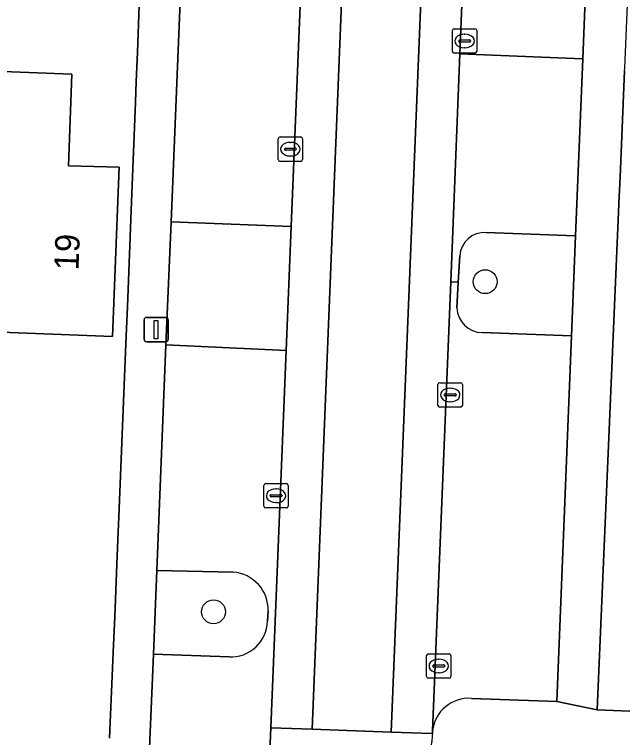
# Model space of a CAD drawing. Extents: x 160732 to 162107, y 387428 to 388479.
# Drawn here: x 161489.35 to 161514.29, y 387569.14 to 387598.76 of the extents above; entities that cross this region are included whole.
import ezdxf

# ---------------------------------------------------------------- set-up
doc = ezdxf.new("R2010")
doc.units = 0
for name, color, linetype in [('IMGEO_Boom', 7, 'Continuous'), ('IMGEO_Erf', 7, 'Continuous'), ('IMGEO_Groenvoorziening', 7, 'Continuous'), ('IMGEO_Kolk', 7, 'Continuous'), ('IMGEO_Lichtmast', 7, 'Continuous'), ('IMGEO_Muur', 7, 'Continuous'), ('IMGEO_Pand', 7, 'Continuous'), ('IMGEO_Pand_nummerreeks', 7, 'Continuous'), ('IMGEO_Parkeervlak_open', 7, 'Continuous'), ('IMGEO_Rijbaan_lokaal_gesloten', 7, 'Continuous'), ('IMGEO_Rijbaan_lokaal_open', 7, 'Continuous'), ('IMGEO_Voetpad_open', 7, 'Continuous')]:
    doc.layers.add(name, color=color, linetype=linetype)

msp = doc.modelspace()

# ---------------------------------------------------------------- linework, layer by layer
at = {"layer": 'IMGEO_Boom'}
for centre in [(161508.652, 387587.814), (161497.514, 387574.288)]:
    msp.add_circle(centre, 0.489, dxfattribs=at)
at = {"layer": 'IMGEO_Erf'}
for points in [[(161493.257, 387569.105), (161493.415, 387572.931), (161493.463, 387574.08), (161493.552, 387576.239), (161493.607, 387577.577), (161493.618, 387577.846), (161493.938, 387585.599), (161493.987, 387586.789), (161494.154, 387591.082), (161494.314, 387595.17), (161494.347, 387596.01), (161494.393, 387597.204), (161494.469, 387599.147), (161494.792, 387606.81), (161494.835, 387607.853), (161483.016, 387608.365)], [(161480.064, 387596.768), (161491.712, 387596.313), (161491.563, 387592.567), (161493.648, 387592.501), (161493.372, 387585.566), (161479.667, 387586.101)], [(161514.369, 387596.449), (161514.182, 387592.1), (161514.147, 387591.301), (161513.242, 387570.27), (161525.254, 387569.781)]]:
    msp.add_lwpolyline(points, dxfattribs=at)
at = {"layer": 'IMGEO_Groenvoorziening'}
for points in [[(161508.524, 387585.73), (161512.191, 387585.598), (161512.357, 387589.69)], [(161512.357, 387589.69), (161508.687, 387589.823)], [(161507.612, 387588.879), (161507.552, 387587.797), (161507.494, 387586.743)], [(161495.188, 387575.983), (161495.048, 387572.559), (161498.151, 387572.442)], [(161498.315, 387575.913), (161495.188, 387575.983)], [(161499.728, 387573.899), (161499.755, 387574.319)]]:
    msp.add_lwpolyline(points, dxfattribs=at)
for centre, radius, start, end in [((161508.624, 387588.811), 1.014, 86.4187, 176.1565), ((161508.528, 387586.764), 1.034, 181.1709, 269.7826), ((161498.206, 387574.367), 1.55, 358.2152, 85.9733), ((161498.225, 387573.943), 1.503, 267.1613, 358.3088)]:
    msp.add_arc(centre, radius, start, end, dxfattribs=at)
at = {"layer": 'IMGEO_Kolk'}
for p, q in [((161507.308, 387597.249), (161507.308, 387598.101)), ((161507.383, 387598.175), (161508.235, 387598.175)), ((161507.796, 387597.955), (161507.821, 387597.955)), ((161508.309, 387598.101), (161508.309, 387597.249)), ((161507.567, 387597.669), (161507.567, 387597.681)), ((161508.005, 387597.632), (161507.607, 387597.632)), ((161507.61, 387597.718), (161508.008, 387597.718)), ((161508.051, 387597.681), (161508.051, 387597.669)), ((161507.819, 387597.395), (161507.794, 387597.395)), ((161508.235, 387597.175), (161507.383, 387597.175)), ((161500.168, 387592.817), (161500.168, 387593.669)), ((161500.243, 387593.743), (161501.095, 387593.743)), ((161500.656, 387593.523), (161500.681, 387593.523)), ((161501.169, 387593.669), (161501.169, 387592.817)), ((161500.427, 387593.237), (161500.427, 387593.249)), ((161500.865, 387593.2), (161500.467, 387593.2)), ((161500.47, 387593.286), (161500.868, 387593.286)), ((161500.911, 387593.249), (161500.911, 387593.237)), ((161500.679, 387592.963), (161500.654, 387592.963)), ((161501.095, 387592.743), (161500.243, 387592.743)), ((161506.718, 387582.747), (161506.718, 387583.599)), ((161506.793, 387583.673), (161507.645, 387583.673)), ((161507.206, 387583.453), (161507.231, 387583.453)), ((161507.719, 387583.599), (161507.719, 387582.747)), ((161506.977, 387583.167), (161506.977, 387583.179)), ((161507.415, 387583.13), (161507.017, 387583.13)), ((161507.02, 387583.216), (161507.418, 387583.216)), ((161507.461, 387583.179), (161507.461, 387583.167)), ((161507.229, 387582.893), (161507.204, 387582.893)), ((161507.645, 387582.673), (161506.793, 387582.673)), ((161499.581, 387578.617), (161499.581, 387579.469)), ((161499.656, 387579.543), (161500.508, 387579.543)), ((161500.069, 387579.323), (161500.094, 387579.323)), ((161500.582, 387579.469), (161500.582, 387578.617)), ((161499.84, 387579.037), (161499.84, 387579.049)), ((161500.278, 387579), (161499.88, 387579)), ((161499.883, 387579.086), (161500.281, 387579.086)), ((161500.324, 387579.049), (161500.324, 387579.037)), ((161500.092, 387578.763), (161500.067, 387578.763)), ((161500.508, 387578.543), (161499.656, 387578.543)), ((161506.25, 387571.641), (161506.25, 387572.493)), ((161506.325, 387572.567), (161507.177, 387572.567)), ((161507.251, 387572.493), (161507.251, 387571.641)), ((161506.738, 387572.347), (161506.763, 387572.347)), ((161506.509, 387572.061), (161506.509, 387572.073)), ((161506.947, 387572.024), (161506.549, 387572.024)), ((161506.552, 387572.11), (161506.95, 387572.11)), ((161506.993, 387572.073), (161506.993, 387572.061)), ((161507.177, 387571.567), (161506.325, 387571.567)), ((161506.761, 387571.787), (161506.736, 387571.787))]:
    msp.add_line(p, q, dxfattribs=at)
for points in [[(161507.308, 387597.249), (161507.308, 387598.101)], [(161507.383, 387598.175), (161508.235, 387598.175)], [(161508.309, 387598.101), (161508.309, 387597.249)], [(161508.235, 387597.175), (161507.383, 387597.175)], [(161500.168, 387592.817), (161500.168, 387593.669)], [(161500.243, 387593.743), (161501.095, 387593.743)], [(161501.169, 387593.669), (161501.169, 387592.817)], [(161501.095, 387592.743), (161500.243, 387592.743)], [(161506.718, 387582.747), (161506.718, 387583.599)], [(161506.793, 387583.673), (161507.645, 387583.673)], [(161507.719, 387583.599), (161507.719, 387582.747)], [(161507.645, 387582.673), (161506.793, 387582.673)], [(161499.581, 387578.617), (161499.581, 387579.469)], [(161499.656, 387579.543), (161500.508, 387579.543)], [(161500.582, 387579.469), (161500.582, 387578.617)], [(161500.508, 387578.543), (161499.656, 387578.543)], [(161506.25, 387571.641), (161506.25, 387572.493)], [(161506.325, 387572.567), (161507.177, 387572.567)], [(161507.251, 387572.493), (161507.251, 387571.641)], [(161507.177, 387571.567), (161506.325, 387571.567)]]:
    msp.add_lwpolyline(points, dxfattribs=at)
for centre, radius, start, end in [((161507.385, 387598.099), 0.0765, 91.552, 178.448), ((161507.385, 387598.099), 0.0765, 91.552, 178.448), ((161508.233, 387598.099), 0.0765, 1.552, 88.448), ((161508.233, 387598.099), 0.0765, 1.552, 88.448), ((161507.607, 387597.678), 0.0403, 85.8775, 175.7526), ((161507.604, 387597.668), 0.0366, 178.938, 274.7102), ((161508.008, 387597.675), 0.043, 264.8664, 352.4533), ((161508.012, 387597.68), 0.0386, 1.7309, 96.639), ((161507.385, 387597.251), 0.0765, 181.552, 268.448), ((161507.385, 387597.251), 0.0765, 181.552, 268.448), ((161508.233, 387597.251), 0.0765, 271.552, 358.448), ((161508.233, 387597.251), 0.0765, 271.552, 358.448), ((161500.245, 387593.667), 0.0765, 91.552, 178.448), ((161500.245, 387593.667), 0.0765, 91.552, 178.448), ((161501.093, 387593.667), 0.0765, 1.552, 88.448), ((161501.093, 387593.667), 0.0765, 1.552, 88.448), ((161500.467, 387593.246), 0.0403, 85.8775, 175.7526), ((161500.464, 387593.236), 0.0366, 178.938, 274.7102), ((161500.868, 387593.243), 0.043, 264.8664, 352.4533), ((161500.872, 387593.248), 0.0386, 1.7309, 96.639), ((161500.245, 387592.819), 0.0765, 181.552, 268.448), ((161500.245, 387592.819), 0.0765, 181.552, 268.448), ((161501.093, 387592.819), 0.0765, 271.552, 358.448), ((161501.093, 387592.819), 0.0765, 271.552, 358.448), ((161506.795, 387583.597), 0.0765, 91.552, 178.448), ((161506.795, 387583.597), 0.0765, 91.552, 178.448), ((161507.643, 387583.597), 0.0765, 1.552, 88.448), ((161507.643, 387583.597), 0.0765, 1.552, 88.448), ((161507.017, 387583.176), 0.0403, 85.8775, 175.7526), ((161507.014, 387583.166), 0.0366, 178.938, 274.7102), ((161507.418, 387583.173), 0.043, 264.8664, 352.4533), ((161507.422, 387583.178), 0.0386, 1.7309, 96.639), ((161506.795, 387582.749), 0.0765, 181.552, 268.448), ((161506.795, 387582.749), 0.0765, 181.552, 268.448), ((161507.643, 387582.749), 0.0765, 271.552, 358.448), ((161507.643, 387582.749), 0.0765, 271.552, 358.448), ((161499.658, 387579.467), 0.0765, 91.552, 178.448), ((161499.658, 387579.467), 0.0765, 91.552, 178.448), ((161500.506, 387579.467), 0.0765, 1.552, 88.448), ((161500.506, 387579.467), 0.0765, 1.552, 88.448), ((161499.88, 387579.046), 0.0403, 85.8775, 175.7526), ((161499.877, 387579.036), 0.0366, 178.938, 274.7102), ((161500.281, 387579.043), 0.043, 264.8664, 352.4533), ((161500.285, 387579.048), 0.0386, 1.7309, 96.639), ((161499.658, 387578.619), 0.0765, 181.552, 268.448), ((161499.658, 387578.619), 0.0765, 181.552, 268.448), ((161500.506, 387578.619), 0.0765, 271.552, 358.448), ((161500.506, 387578.619), 0.0765, 271.552, 358.448), ((161506.327, 387572.491), 0.0765, 91.552, 178.448), ((161506.327, 387572.491), 0.0765, 91.552, 178.448), ((161507.175, 387572.491), 0.0765, 1.552, 88.448), ((161507.175, 387572.491), 0.0765, 1.552, 88.448), ((161506.549, 387572.07), 0.0403, 85.8775, 175.7526), ((161506.546, 387572.06), 0.0366, 178.938, 274.7102), ((161506.95, 387572.067), 0.043, 264.8664, 352.4533), ((161506.954, 387572.072), 0.0386, 1.7309, 96.639), ((161506.327, 387571.643), 0.0765, 181.552, 268.448), ((161506.327, 387571.643), 0.0765, 181.552, 268.448), ((161507.175, 387571.643), 0.0765, 271.552, 358.448), ((161507.175, 387571.643), 0.0765, 271.552, 358.448)]:
    msp.add_arc(centre, radius, start, end, dxfattribs=at)
for centre, major_axis, ratio, start_param, end_param in [((161507.795, 387597.675), (-0.387, 0.002), 0.722429, 4.712389, 7.853982), ((161507.82, 387597.675), (-0.39, 0.002), 0.717154, 1.570796, 4.712389), ((161500.655, 387593.243), (-0.387, 0.002), 0.722429, 4.712389, 7.853982), ((161500.68, 387593.243), (-0.39, 0.002), 0.717154, 1.570796, 4.712389), ((161507.205, 387583.173), (-0.387, 0.002), 0.722429, 4.712389, 7.853982), ((161507.23, 387583.173), (-0.39, 0.002), 0.717154, 1.570796, 4.712389), ((161500.068, 387579.043), (-0.387, 0.002), 0.722429, 4.712389, 7.853982), ((161500.093, 387579.043), (-0.39, 0.002), 0.717154, 1.570796, 4.712389), ((161506.737, 387572.067), (-0.387, 0.002), 0.722429, 4.712389, 7.853982), ((161506.762, 387572.067), (-0.39, 0.002), 0.717154, 1.570796, 4.712389)]:
    msp.add_ellipse(centre, major_axis=major_axis, ratio=ratio, start_param=start_param, end_param=end_param, dxfattribs=at)
at = {"layer": 'IMGEO_Lichtmast'}
for p, q in [((161494.668, 387585.451), (161494.668, 387586.251)), ((161494.668, 387586.251), (161494.668, 387585.451)), ((161494.768, 387586.351), (161495.558, 387586.351)), ((161495.558, 387586.351), (161494.768, 387586.351)), ((161495.658, 387586.251), (161495.658, 387585.451)), ((161495.658, 387585.451), (161495.658, 387586.251)), ((161495.558, 387585.351), (161494.768, 387585.351)), ((161494.768, 387585.351), (161495.558, 387585.351))]:
    msp.add_line(p, q, dxfattribs=at)
msp.add_lwpolyline([(161495.088, 387586.226), (161495.238, 387586.226), (161495.238, 387585.476), (161495.088, 387585.476), (161495.088, 387586.226)], dxfattribs=at)
for centre, start, end in [((161494.768, 387586.251), 90, 180), ((161494.768, 387586.251), 90, 180), ((161495.558, 387586.251), 0, 90), ((161495.558, 387586.251), 360, 90), ((161494.768, 387585.451), 180, 270), ((161494.768, 387585.451), 180, 270), ((161495.558, 387585.451), 270, 0), ((161495.558, 387585.451), 270, 0)]:
    msp.add_arc(centre, 0.1, start, end, dxfattribs=at)
at = {"layer": 'IMGEO_Muur'}
for points in [[(161514.147, 387591.301), (161514.182, 387592.1)], [(161525.254, 387569.781), (161513.242, 387570.27), (161514.147, 387591.301)], [(161493.607, 387577.577), (161493.552, 387576.239)], [(161493.552, 387576.239), (161493.463, 387574.08)]]:
    msp.add_lwpolyline(points, dxfattribs=at)
at = {"layer": 'IMGEO_Pand'}
msp.add_lwpolyline([(161475.664, 387610.245), (161475.781, 387613.25), (161446.037, 387614.434), (161446.031, 387614.294), (161445.598, 387603.414), (161445.183, 387592.971), (161444.862, 387592.984), (161444.841, 387592.469), (161445.163, 387592.456), (161445.17, 387592.634), (161475.248, 387591.439), (161475.156, 387589.136), (161475.098, 387587.675), (161479.723, 387587.494), (161479.667, 387586.101), (161493.372, 387585.566), (161493.648, 387592.501), (161491.563, 387592.567), (161491.712, 387596.313), (161480.064, 387596.768), (161480.001, 387595.159), (161475.508, 387595.335), (161475.084, 387595.352)], close=True, dxfattribs=at)
at = {"layer": 'IMGEO_Parkeervlak_open'}
for points in [[(161513.059, 387607.008), (161508.028, 387607.211), (161507.62, 387597.152), (161512.651, 387596.945)], [(161500.702, 387590.08), (161495.772, 387590.272), (161495.566, 387585.229), (161500.495, 387584.998)]]:
    msp.add_lwpolyline(points, close=True, dxfattribs=at)
for points in [[(161507.494, 387586.743), (161507.552, 387587.797), (161507.241, 387587.804), (161506.493, 387569.411)], [(161508.091, 387570.742), (161511.584, 387570.618), (161512.191, 387585.598)], [(161512.191, 387585.598), (161508.524, 387585.73)]]:
    msp.add_lwpolyline(points, dxfattribs=at)
for centre, radius, start, end in [((161508.528, 387586.764), 1.034, 181.1709, 269.7826), ((161507.992, 387569.236), 1.51, 86.2559, 173.327)]:
    msp.add_arc(centre, radius, start, end, dxfattribs=at)
at = {"layer": 'IMGEO_Rijbaan_lokaal_gesloten'}
for points in [[(161503.745, 387670.37), (161503.976, 387670.359), (161505.633, 387670.284), (161503.68, 387621.927), (161501.558, 387569.484), (161504.805, 387569.35), (161507.524, 387636.359), (161508.903, 387670.13)], [(161506.489, 387569.304), (161506.467, 387569.305), (161504.805, 387569.35), (161501.558, 387569.484), (161499.866, 387569.531), (161499.746, 387566.596), (161499.439, 387559.049), (161499.273, 387554.963), (161499.22, 387553.181), (161500.888, 387553.135), (161503.405, 387553.006), (161505.123, 387552.947), (161506.47, 387568.957)]]:
    msp.add_lwpolyline(points, dxfattribs=at)
msp.add_arc((161510.757, 387568.896), 4.288, 174.5434, 179.1883, dxfattribs=at)
at = {"layer": 'IMGEO_Rijbaan_lokaal_open'}
for points in [[(161503.68, 387621.927), (161505.633, 387670.284), (161503.976, 387670.359), (161503.531, 387659.475), (161503.324, 387654.404), (161502.914, 387644.363), (161502.794, 387641.437), (161502.384, 387631.394), (161502.224, 387627.489), (161501.993, 387621.827), (161501.765, 387616.221), (161501.729, 387615.336), (161501.609, 387612.393), (161501.409, 387607.481), (161500.702, 387590.08), (161500.495, 387584.998), (161499.866, 387569.531), (161501.558, 387569.484)], [(161509.289, 387637.8), (161509.392, 387640.274), (161509.762, 387649.096), (161510.641, 387670.099), (161508.903, 387670.13), (161507.524, 387636.359), (161504.805, 387569.35), (161506.467, 387569.305), (161506.489, 387569.304), (161506.493, 387569.411), (161507.241, 387587.804), (161507.62, 387597.152), (161508.028, 387607.211), (161508.244, 387612.539), (161508.651, 387622.556), (161508.7, 387623.718), (161508.901, 387628.539)]]:
    msp.add_lwpolyline(points, close=True, dxfattribs=at)
at = {"layer": 'IMGEO_Voetpad_open'}
for points in [[(161494.812, 387566.787), (161495.048, 387572.559), (161495.188, 387575.983), (161495.566, 387585.229), (161495.772, 387590.272), (161496.483, 387607.673), (161496.685, 387612.617), (161496.778, 387614.893), (161496.803, 387615.514), (161496.903, 387617.952), (161497.301, 387627.699), (161497.459, 387631.558), (161497.869, 387641.601), (161497.87, 387641.615), (161497.989, 387644.543), (161497.99, 387644.562), (161498.402, 387654.626)], [(161510.178, 387622.407), (161513.678, 387622.267), (161513.563, 387619.434), (161513.378, 387614.858), (161513.275, 387612.333), (161513.059, 387607.008), (161512.651, 387596.945), (161512.357, 387589.69), (161512.191, 387585.598), (161511.584, 387570.618), (161513.242, 387570.27), (161514.147, 387591.301), (161514.182, 387592.1), (161514.369, 387596.449), (161514.374, 387596.566), (161514.388, 387596.888), (161514.836, 387607.283), (161515.069, 387612.709), (161515.488, 387622.434), (161515.612, 387627.429), (161515.705, 387629.755)], [(161495.666, 387628.08), (161495.633, 387627.278), (161495.45, 387622.843), (161494.989, 387611.609), (161494.961, 387610.927), (161494.886, 387609.102), (161494.835, 387607.853), (161494.792, 387606.81), (161494.469, 387599.147), (161494.393, 387597.204), (161494.347, 387596.01), (161494.314, 387595.17), (161494.154, 387591.082), (161493.987, 387586.789), (161493.938, 387585.599), (161493.618, 387577.846), (161493.607, 387577.577), (161493.552, 387576.239), (161493.463, 387574.08), (161493.415, 387572.931), (161493.257, 387569.105)], [(161512.651, 387596.945), (161507.62, 387597.152), (161507.241, 387587.804), (161507.552, 387587.797), (161507.612, 387588.879)], [(161508.687, 387589.823), (161512.357, 387589.69), (161512.651, 387596.945)], [(161500.495, 387584.998), (161495.566, 387585.229), (161495.188, 387575.983), (161498.315, 387575.913)], [(161498.151, 387572.442), (161495.048, 387572.559), (161494.812, 387566.787), (161499.746, 387566.596), (161499.866, 387569.531), (161500.495, 387584.998)], [(161499.755, 387574.319), (161499.728, 387573.899)], [(161548.741, 387568.812), (161539.943, 387569.168), (161531.371, 387569.515), (161530.321, 387569.561), (161525.792, 387569.759), (161525.254, 387569.781), (161513.242, 387570.27), (161511.584, 387570.618), (161508.091, 387570.742)], [(161506.493, 387569.411), (161506.489, 387569.304)]]:
    msp.add_lwpolyline(points, dxfattribs=at)
msp.add_lwpolyline([(161501.409, 387607.481), (161496.483, 387607.673), (161495.772, 387590.272), (161500.702, 387590.08)], close=True, dxfattribs=at)
for centre, radius, start, end in [((161508.624, 387588.811), 1.014, 86.4187, 176.1565), ((161498.206, 387574.367), 1.55, 358.2152, 85.9733), ((161498.225, 387573.943), 1.503, 267.1613, 358.3088), ((161507.992, 387569.236), 1.51, 86.2559, 173.327), ((161510.757, 387568.896), 4.288, 174.5434, 179.1883)]:
    msp.add_arc(centre, radius, start, end, dxfattribs=at)

# ---------------------------------------------------------------- texts
at = {"layer": 'IMGEO_Pand_nummerreeks'}
msp.add_text('19', height=1, rotation=87.7198, dxfattribs=at).set_placement((161491.978, 387588.264))

doc.saveas('drawing.dxf')
